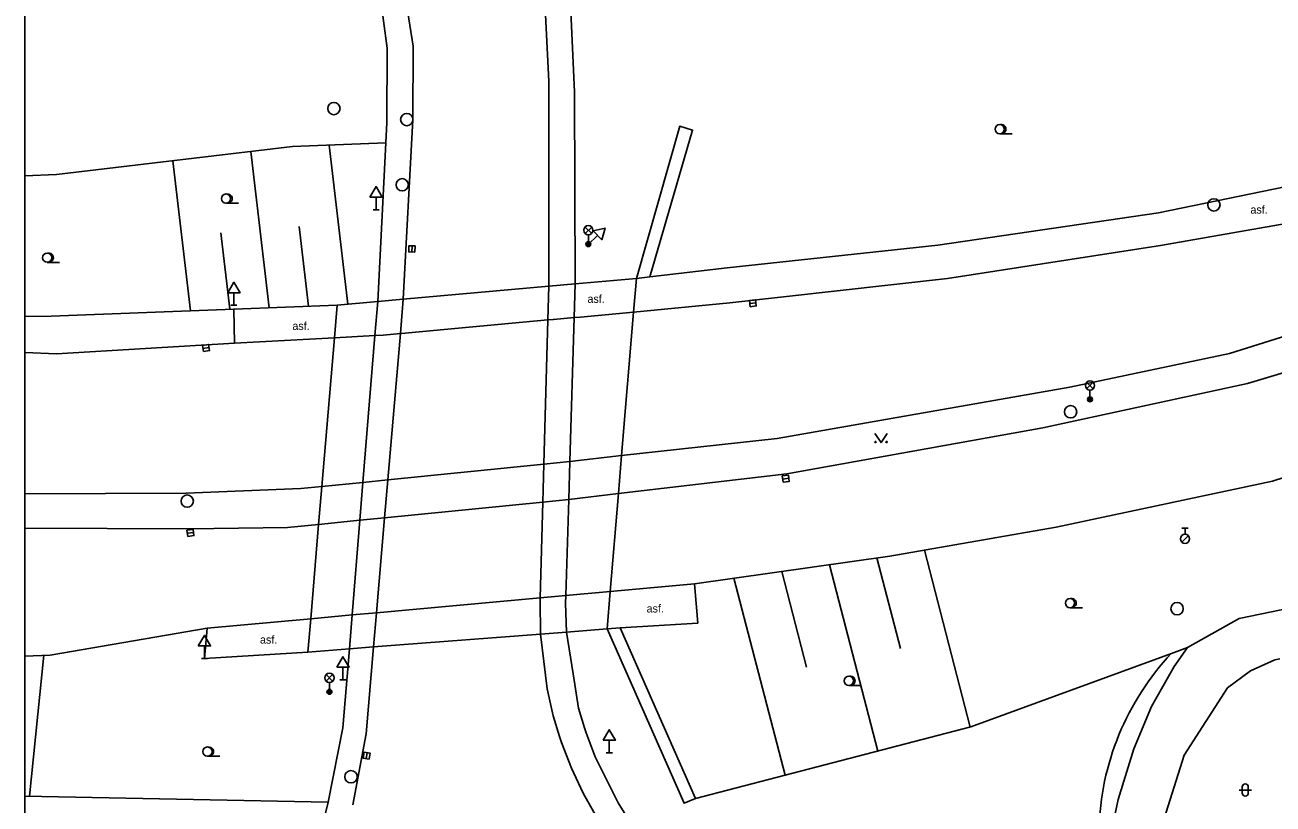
# Model space of a CAD drawing. Extents: x -596024 to -594475, y -1163820 to -1161957.
# Drawn here: x -596024.4 to -595923.1, y -1163243.1 to -1163179.9 of the extents above; entities that cross this region are included whole.
import ezdxf

# ---------------------------------------------------------------- set-up
doc = ezdxf.new("R2010")
doc.units = 0
for name, color, linetype in [('Level 10', 7, 'Continuous'), ('Level 11', 7, 'Continuous'), ('Level 14', 7, 'Continuous'), ('Level 15', 7, 'Continuous'), ('Level 27', 7, 'Continuous'), ('Level 28', 7, 'Continuous'), ('Level 33', 7, 'Continuous'), ('Level 34', 7, 'Continuous'), ('Level 36', 7, 'Continuous'), ('Level 40', 7, 'Continuous'), ('Level 9', 7, 'Continuous'), ('Vrstva 63', 7, 'Continuous')]:
    doc.layers.add(name, color=color, linetype=linetype)

msp = doc.modelspace()

# ---------------------------------------------------------------- linework, layer by layer
at = {"layer": 'Level 10'}
msp.add_line((-596024.42, -1163217.94), (-596011.32, -1163217.9), dxfattribs=at)
for points in [[(-595991.59, -1163131.02), (-595989.31, -1163138.07), (-595984.87, -1163156.28), (-595983.45, -1163164.34), (-595982.4, -1163173.56), (-595981.88, -1163184.46), (-595981.87, -1163201.08)], [(-595994.16, -1163173.53), (-595992.88, -1163181.59), (-595992.91, -1163187.55)], [(-595992.91, -1163187.55), (-595993.69, -1163202.14)], [(-595919.36, -1163195.51), (-595932.19, -1163197.76), (-595949.49, -1163200.46), (-595967.18, -1163202.42), (-595974.99, -1163203.19)], [(-595981.95, -1163203.82), (-595981.87, -1163201.08)], [(-595907.96, -1163200.7), (-595926.6, -1163206.55), (-595939.56, -1163209.29), (-595963.34, -1163213.44), (-595975.96, -1163214.84)], [(-595993.69, -1163202.14), (-595993.93, -1163204.92)], [(-595974.99, -1163203.19), (-595979.31, -1163203.58), (-595979.81, -1163203.63)], [(-595993.28, -1163204.86), (-595981.95, -1163203.82)], [(-595982.27, -1163215.54), (-595981.95, -1163203.82)], [(-595981.95, -1163203.82), (-595981.53, -1163203.78)], [(-595981.49, -1163203.78), (-595979.81, -1163203.63)], [(-595976.22, -1163217.92), (-595962.55, -1163216.32), (-595941.75, -1163212.58), (-595925.12, -1163208.97), (-595907.14, -1163203.58)], [(-595999.29, -1163205.26), (-596007.41, -1163205.7)], [(-595996, -1163205.09), (-595999.29, -1163205.26)], [(-595995.33, -1163205.05), (-595996, -1163205.09)], [(-595995.33, -1163205.05), (-595993.93, -1163204.92)], [(-595993.93, -1163204.92), (-595994.95, -1163216.81)], [(-595993.93, -1163204.92), (-595993.54, -1163204.88)], [(-596024.42, -1163206.47), (-596021.87, -1163206.56), (-596007.41, -1163205.7)], [(-595902.45, -1163210.22), (-595923.11, -1163216.92), (-595940.68, -1163220.66), (-595954.18, -1163223), (-595970.03, -1163225.25)], [(-595994.95, -1163216.81), (-595982.27, -1163215.54)], [(-595982.36, -1163218.62), (-595982.27, -1163215.54)], [(-595980.16, -1163215.31), (-595982.27, -1163215.54)], [(-595975.96, -1163214.84), (-595980.16, -1163215.31)], [(-596011.32, -1163217.9), (-596002.01, -1163217.52), (-596000.31, -1163217.35)], [(-596000.31, -1163217.35), (-595996.97, -1163217.01)], [(-595996.97, -1163217.01), (-595994.95, -1163216.81)], [(-595994.95, -1163216.81), (-595995.21, -1163219.89)], [(-595995.21, -1163219.89), (-595982.36, -1163218.62)], [(-595982.57, -1163226.39), (-595982.36, -1163218.62)], [(-595982.36, -1163218.62), (-595980.26, -1163218.39)], [(-595980.26, -1163218.39), (-595976.22, -1163217.92)], [(-596024.42, -1163220.74), (-596011.06, -1163220.78), (-596003.1, -1163220.67), (-596000.57, -1163220.42)], [(-596000.57, -1163220.42), (-595997.22, -1163220.09)], [(-595997.22, -1163220.09), (-595995.21, -1163219.89)], [(-595995.21, -1163219.89), (-595995.87, -1163227.61)], [(-595896.52, -1163220.95), (-595907.26, -1163224.08), (-595920.7, -1163227), (-595925.81, -1163228.07), (-595930.01, -1163230.42)], [(-595976.89, -1163225.88), (-595970.03, -1163225.25)], [(-595995.87, -1163227.61), (-595982.57, -1163226.39)], [(-595982.56, -1163229.33), (-595982.58, -1163226.58), (-595982.57, -1163226.39)], [(-595982.57, -1163226.39), (-595980.49, -1163226.2)], [(-595980.49, -1163226.2), (-595976.89, -1163225.88)], [(-596001.21, -1163228.09), (-595997.85, -1163227.78)], [(-595997.85, -1163227.78), (-595995.87, -1163227.61)], [(-595995.87, -1163227.61), (-595996.11, -1163230.38)], [(-596009.63, -1163228.86), (-596022.38, -1163231.04), (-596024.42, -1163231.13)], [(-596009.63, -1163228.86), (-596001.21, -1163228.09)], [(-595982.56, -1163229.33), (-595982.02, -1163233.79), (-595981.51, -1163235.98), (-595981.01, -1163237.65), (-595980.85, -1163238.13), (-595980.03, -1163240.22), (-595979.07, -1163242.26), (-595977.97, -1163244.22), (-595976.73, -1163246.09), (-595974.82, -1163248.49), (-595973.39, -1163249.9), (-595972.57, -1163250.59), (-595970.05, -1163252.35), (-595968.44, -1163253.15), (-595967.3, -1163253.71)], [(-595996.11, -1163230.38), (-595996.71, -1163237.43), (-595997.79, -1163243.2)], [(-595930.01, -1163230.42), (-595931.09, -1163231.96), (-595932.93, -1163235.23), (-595934.35, -1163238.66), (-595935.64, -1163242.77), (-595936.64, -1163247.48), (-595940.92, -1163266.94)], [(-595922.51, -1163231.34), (-595922.92, -1163231.42), (-595924.88, -1163232.31), (-595926.76, -1163233.71), (-595930.27, -1163239.18), (-595933.19, -1163248.44)]]:
    msp.add_lwpolyline(points, dxfattribs=at)
at = {"layer": 'Level 11'}
for points in [[(-595979.73, -1163200.89), (-595979.79, -1163185.31), (-595980.34, -1163173.35), (-595981.38, -1163164.37), (-595982.86, -1163155.81), (-595987.31, -1163137.51), (-595989.51, -1163130.69), (-595991.76, -1163123.7), (-595992.39, -1163121.76), (-595994.38, -1163116.48), (-595999.13, -1163103.85), (-596007.96, -1163081.44), (-596008.38, -1163080.11), (-596009.51, -1163076.58), (-596009.86, -1163075.47)], [(-595995.89, -1163175.06), (-595995.01, -1163181.75), (-595995.03, -1163187.77), (-595995.11, -1163189.43)], [(-595973.68, -1163200.32), (-595970.2, -1163188.39), (-595971.24, -1163188.09), (-595974.76, -1163200.45)], [(-595995.11, -1163189.43), (-595995.77, -1163202.33)], [(-595967.39, -1163199.58), (-595950.28, -1163197.73), (-595932.36, -1163195.13), (-595920.12, -1163192.61)], [(-595979.73, -1163200.89), (-595974.76, -1163200.45)], [(-595974.99, -1163203.19), (-595974.76, -1163200.45)], [(-595974.76, -1163200.45), (-595973.68, -1163200.32)], [(-595973.68, -1163200.32), (-595967.39, -1163199.58)], [(-595993.69, -1163202.14), (-595981.87, -1163201.08)], [(-595981.87, -1163201.08), (-595979.73, -1163200.89)], [(-595979.73, -1163200.89), (-595979.81, -1163203.63)], [(-595999.07, -1163202.62), (-595995.77, -1163202.33)], [(-595995.77, -1163202.33), (-595996, -1163205.09)], [(-595995.77, -1163202.33), (-595993.69, -1163202.14)], [(-596007.45, -1163202.94), (-596022.29, -1163203.51), (-596024.42, -1163203.53)], [(-596007.45, -1163202.94), (-595999.07, -1163202.62)], [(-596007.41, -1163205.7), (-596007.45, -1163202.94)], [(-595999.07, -1163202.62), (-595999.29, -1163205.26)], [(-595975.96, -1163214.84), (-595974.99, -1163203.19)], [(-595981.53, -1163203.78), (-595981.49, -1163203.78)], [(-595979.81, -1163203.63), (-595980.16, -1163215.31)], [(-595999.29, -1163205.26), (-596000.31, -1163217.35)], [(-595996, -1163205.09), (-595996.97, -1163217.01)], [(-595993.54, -1163204.88), (-595993.28, -1163204.86)], [(-595980.16, -1163215.31), (-595980.26, -1163218.39)], [(-595976.22, -1163217.92), (-595975.96, -1163214.84)], [(-596000.31, -1163217.35), (-596000.57, -1163220.42)], [(-595996.97, -1163217.01), (-595997.22, -1163220.09)], [(-595980.26, -1163218.39), (-595980.49, -1163226.2)], [(-595976.89, -1163225.88), (-595976.22, -1163217.92)], [(-596000.57, -1163220.42), (-596001.21, -1163228.09)], [(-595997.22, -1163220.09), (-595997.85, -1163227.78)], [(-595970.03, -1163225.25), (-595969.76, -1163228.44)], [(-595980.49, -1163226.2), (-595980.51, -1163226.82), (-595980.45, -1163229.17)], [(-595977.14, -1163228.91), (-595976.89, -1163225.88)], [(-595997.85, -1163227.78), (-595998.07, -1163230.53)], [(-596009.84, -1163231.32), (-596009.63, -1163228.86)], [(-596001.21, -1163228.09), (-596001.44, -1163230.79)], [(-595977.14, -1163228.91), (-595976.08, -1163228.84)], [(-595976.08, -1163228.84), (-595969.76, -1163228.44)], [(-595969.97, -1163242.68), (-595976.08, -1163228.84)], [(-595996.11, -1163230.38), (-595982.56, -1163229.33)], [(-595982.56, -1163229.33), (-595980.45, -1163229.17)], [(-595980.45, -1163229.17), (-595977.14, -1163228.91)], [(-595980.45, -1163229.17), (-595979.9, -1163232.56), (-595979.45, -1163235.35), (-595978.98, -1163236.95), (-595978.85, -1163237.35), (-595978.11, -1163239.31), (-595976.25, -1163243.05), (-595975.14, -1163244.82), (-595973.22, -1163247.22), (-595972.38, -1163248.07), (-595970.96, -1163249.32), (-595968.43, -1163251.06), (-595965.67, -1163252.42)], [(-595977.14, -1163228.91), (-595970.89, -1163243.08), (-595969.97, -1163242.68)], [(-596009.84, -1163231.32), (-596001.44, -1163230.79)], [(-596001.44, -1163230.79), (-595998.07, -1163230.53)], [(-595999.8, -1163243), (-595998.6, -1163236.96), (-595998.07, -1163230.53)], [(-595998.07, -1163230.53), (-595996.11, -1163230.38)], [(-595999.8, -1163243), (-596004.39, -1163261.44), (-596007.1, -1163269.72)]]:
    msp.add_lwpolyline(points, dxfattribs=at)
msp.add_arc((-595915.42, -1163245.8), 21.78, 136.8261, 178.5142, dxfattribs=at)
at = {"layer": 'Level 14'}
for p, q in [((-596021.86, -1163191.99), (-596024.42, -1163192.12)), ((-595999.8, -1163243), (-596024.42, -1163242.49))]:
    msp.add_line(p, q, dxfattribs=at)
for points in [[(-596002.7, -1163189.73), (-596021.86, -1163191.99)], [(-595995.11, -1163189.43), (-596002.7, -1163189.73)], [(-595930.01, -1163230.42), (-595931.31, -1163230.9), (-595947.6, -1163236.88)], [(-595947.6, -1163236.88), (-595969.97, -1163242.68)]]:
    msp.add_lwpolyline(points, dxfattribs=at)
at = {"layer": 'Level 15'}
for points in [[(-596006.08, -1163190.13), (-596004.58, -1163202.83)], [(-595999.72, -1163189.61), (-595998.2, -1163202.54)], [(-596012.41, -1163190.88), (-596010.97, -1163203.07)], [(-596002.15, -1163196.23), (-596001.39, -1163202.71)], [(-596008.51, -1163196.73), (-596007.78, -1163202.95)], [(-595947.64, -1163236.89), (-595951.37, -1163222.51)], [(-595955.16, -1163238.84), (-595959.09, -1163223.7)], [(-595953.31, -1163230.51), (-595955.22, -1163223.15)], [(-595962.69, -1163240.79), (-595966.84, -1163224.8)], [(-595960.94, -1163232.03), (-595962.96, -1163224.25)], [(-596024.06, -1163242.5), (-596022.9, -1163231.06)]]:
    msp.add_lwpolyline(points, dxfattribs=at)
at = {"layer": 'Level 27'}
for p, q in [((-595993, -1163198.3), (-595992.98, -1163197.8)), ((-595965.55, -1163202.49), (-595965.05, -1163202.43)), ((-596009.96, -1163206.13), (-596009.46, -1163206.05)), ((-595962.88, -1163216.74), (-595962.38, -1163216.68)), ((-596011.23, -1163221.15), (-596010.73, -1163221.09)), ((-595996.71, -1163239.46), (-595996.63, -1163238.96))]:
    msp.add_line(p, q, dxfattribs=at)
for points in [[(-595992.75, -1163198.31), (-595992.73, -1163197.81), (-595993.23, -1163197.79), (-595993.25, -1163198.29)], [(-595965.52, -1163202.74), (-595965.02, -1163202.68), (-595965.08, -1163202.18), (-595965.58, -1163202.24)], [(-596009.92, -1163206.37), (-596009.43, -1163206.3), (-596009.5, -1163205.81), (-596009.99, -1163205.88)], [(-595962.85, -1163216.99), (-595962.35, -1163216.93), (-595962.41, -1163216.43), (-595962.91, -1163216.49)], [(-596011.2, -1163221.4), (-596010.7, -1163221.34), (-596010.76, -1163220.84), (-596011.26, -1163220.9)], [(-595996.46, -1163239.49), (-595996.39, -1163239), (-595996.88, -1163238.93), (-595996.95, -1163239.42)]]:
    msp.add_lwpolyline(points, close=True, dxfattribs=at)
for centre in [(-595999.33, -1163186.65), (-595993.41, -1163187.54), (-595993.78, -1163192.84), (-595927.85, -1163194.47), (-595939.49, -1163211.28), (-596011.24, -1163218.53), (-595930.85, -1163227.27), (-595997.94, -1163240.92)]:
    msp.add_circle(centre, 0.5, dxfattribs=at)
at = {"layer": 'Level 28'}
for p, q in [((-595930.45, -1163220.73), (-595929.95, -1163220.73)), ((-595930.2, -1163221.23), (-595930.2, -1163220.73)), ((-595930.46, -1163221.87), (-595929.93, -1163221.34))]:
    msp.add_line(p, q, dxfattribs=at)
msp.add_circle((-595930.2, -1163221.6), 0.375, dxfattribs=at)
at = {"layer": 'Level 33'}
for p, q in [((-595978.92, -1163196.8), (-595978.39, -1163196.27)), ((-595978.92, -1163196.27), (-595978.39, -1163196.8)), ((-595978.66, -1163196.91), (-595978.66, -1163197.66)), ((-595938.19, -1163209.41), (-595937.66, -1163208.88)), ((-595938.19, -1163208.88), (-595937.66, -1163209.41)), ((-595937.92, -1163209.52), (-595937.92, -1163210.27)), ((-595999.96, -1163233.16), (-595999.43, -1163232.63)), ((-595999.96, -1163232.63), (-595999.43, -1163233.16)), ((-595999.69, -1163233.27), (-595999.69, -1163234.02))]:
    msp.add_line(p, q, dxfattribs=at)
for centre, radius in [((-595978.66, -1163196.53), 0.375), ((-595978.66, -1163197.66), 0.2), ((-595978.66, -1163197.66), 0.145), ((-595978.66, -1163197.66), 0.0876), ((-595937.92, -1163209.14), 0.375), ((-595937.92, -1163210.27), 0.2), ((-595937.92, -1163210.27), 0.145), ((-595937.92, -1163210.27), 0.0876), ((-595999.69, -1163232.89), 0.375), ((-595999.69, -1163234.02), 0.2), ((-595999.69, -1163234.02), 0.145), ((-595999.69, -1163234.02), 0.0876)]:
    msp.add_circle(centre, radius, dxfattribs=at)
at = {"layer": 'Level 34'}
for p, q in [((-595995.9, -1163193.85), (-595995.9, -1163194.87)), ((-595996.15, -1163194.87), (-595995.65, -1163194.87)), ((-595977.93, -1163196.95), (-595978.66, -1163197.66)), ((-596007.45, -1163201.61), (-596007.45, -1163202.63)), ((-596007.7, -1163202.63), (-596007.2, -1163202.63)), ((-596009.84, -1163230.3), (-596009.84, -1163231.32)), ((-596010.09, -1163231.32), (-596009.59, -1163231.32)), ((-595998.6, -1163232.03), (-595998.6, -1163233.05)), ((-595998.85, -1163233.05), (-595998.35, -1163233.05)), ((-595976.96, -1163237.96), (-595976.96, -1163238.98)), ((-595977.21, -1163238.98), (-595976.71, -1163238.98))]:
    msp.add_line(p, q, dxfattribs=at)
for points in [[(-595996.4, -1163193.85), (-595995.4, -1163193.85), (-595995.9, -1163192.99)], [(-595978.28, -1163196.59), (-595977.58, -1163197.31), (-595977.31, -1163196.35)], [(-596007.95, -1163201.61), (-596006.95, -1163201.61), (-596007.45, -1163200.75)], [(-596010.34, -1163230.3), (-596009.34, -1163230.3), (-596009.84, -1163229.44)], [(-595999.1, -1163232.03), (-595998.1, -1163232.03), (-595998.6, -1163231.17)], [(-595977.46, -1163237.96), (-595976.46, -1163237.96), (-595976.96, -1163237.1)]]:
    msp.add_lwpolyline(points, close=True, dxfattribs=at)
at = {"layer": 'Level 36'}
for p, q in [((-595945.25, -1163188.7), (-595944.25, -1163188.7)), ((-596008.09, -1163194.34), (-596007.09, -1163194.34)), ((-596022.61, -1163199.14), (-596021.61, -1163199.14)), ((-595939.54, -1163227.2), (-595938.54, -1163227.2)), ((-595957.5, -1163233.5), (-595956.5, -1163233.5)), ((-596009.6, -1163239.25), (-596008.6, -1163239.25)), ((-595925.81, -1163242), (-595924.81, -1163242)), ((-595925.56, -1163241.75), (-595925.56, -1163242.25)), ((-595925.06, -1163241.75), (-595925.06, -1163242.25))]:
    msp.add_line(p, q, dxfattribs=at)
msp.add_lwpolyline([(-595955.39, -1163213.03), (-595954.89, -1163213.78), (-595954.39, -1163213.03)], dxfattribs=at)
for centre, radius in [((-595945.25, -1163188.32), 0.375), ((-596008.09, -1163193.96), 0.375), ((-596022.61, -1163198.76), 0.375), ((-595955.34, -1163213.73), 0.05), ((-595954.44, -1163213.73), 0.05), ((-595939.54, -1163226.82), 0.375), ((-595957.5, -1163233.13), 0.375), ((-596009.6, -1163238.88), 0.375)]:
    msp.add_circle(centre, radius, dxfattribs=at)
for centre, radius, start, end in [((-595945.12, -1163188.32), 0.375, 260.4059, 99.5941), ((-596007.96, -1163193.96), 0.375, 260.4059, 99.5941), ((-596022.48, -1163198.76), 0.375, 260.4059, 99.5941), ((-595939.41, -1163226.82), 0.375, 260.4059, 99.5941), ((-595957.38, -1163233.13), 0.375, 260.4059, 99.5941), ((-596009.48, -1163238.88), 0.375, 260.4059, 99.5941), ((-595925.31, -1163241.75), 0.25, 0, 180), ((-595925.31, -1163242.25), 0.25, 180, 0)]:
    msp.add_arc(centre, radius, start, end, dxfattribs=at)
at = {"layer": 'Level 9'}
for points in [[(-595979.73, -1163200.89), (-595974.76, -1163200.45)], [(-595974.76, -1163200.45), (-595973.68, -1163200.32)], [(-595973.68, -1163200.32), (-595967.39, -1163199.58)], [(-595993.69, -1163202.14), (-595981.87, -1163201.08)], [(-595981.87, -1163201.08), (-595979.73, -1163200.89)], [(-595999.07, -1163202.62), (-595995.77, -1163202.33)], [(-595995.77, -1163202.33), (-595993.69, -1163202.14)], [(-596007.45, -1163202.94), (-595999.07, -1163202.62)], [(-595977.14, -1163228.91), (-595976.08, -1163228.84)], [(-595976.08, -1163228.84), (-595969.76, -1163228.44)], [(-595996.11, -1163230.38), (-595982.56, -1163229.33)], [(-595982.56, -1163229.33), (-595980.45, -1163229.17)], [(-595980.45, -1163229.17), (-595977.14, -1163228.91)], [(-596009.84, -1163231.32), (-596001.44, -1163230.79)], [(-596001.44, -1163230.79), (-595998.07, -1163230.53)], [(-595998.07, -1163230.53), (-595996.11, -1163230.38)]]:
    msp.add_lwpolyline(points, dxfattribs=at)
at = {"layer": 'Vrstva 63'}
msp.add_lwpolyline([(-594475.47, -1163820.23), (-596024.42, -1163820.23), (-596024.42, -1161956.88), (-594475.47, -1161956.88)], close=True, dxfattribs=at)

# ---------------------------------------------------------------- texts
at = {"layer": 'Level 40'}
for p in [(-595924.89, -1163195.18), (-595978.73, -1163202.43), (-596002.7, -1163204.63), (-595973.93, -1163227.58), (-596005.33, -1163230.11)]:
    msp.add_text('asf.', height=0.65, dxfattribs=at).set_placement(p)

doc.saveas('drawing.dxf')
